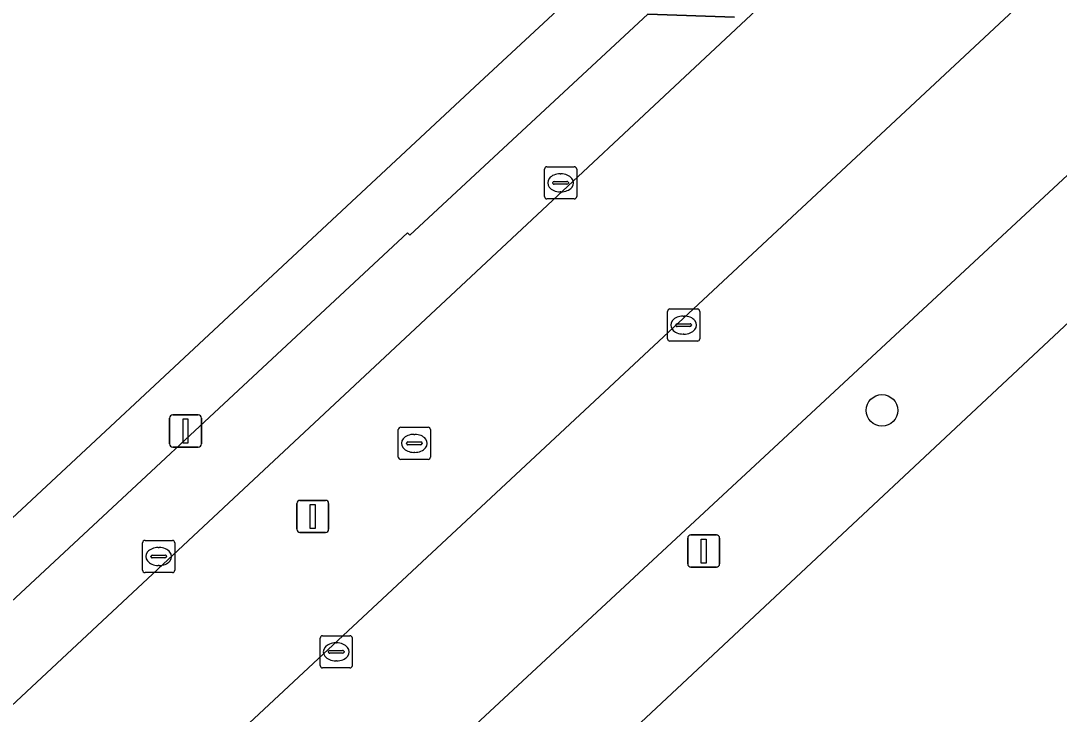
# Model space of a CAD drawing. Extents: x 159817 to 160765, y 380688 to 381638.
# Drawn here: x 160144.16 to 160176.42, y 381499.89 to 381521.45 of the extents above; entities that cross this region are included whole.
import ezdxf

# ---------------------------------------------------------------- set-up
doc = ezdxf.new("R2010")
doc.units = 0
for name, color, linetype in [('IMGEO_Boom', 7, 'Continuous'), ('IMGEO_Groenvoorziening', 7, 'Continuous'), ('IMGEO_Hek', 7, 'Continuous'), ('IMGEO_Kolk', 7, 'Continuous'), ('IMGEO_Lichtmast', 7, 'Continuous'), ('IMGEO_Pand', 7, 'Continuous'), ('IMGEO_Parkeervlak_open', 7, 'Continuous'), ('IMGEO_Rijbaan_lokaal_open', 7, 'Continuous'), ('IMGEO_Rioolput', 7, 'Continuous'), ('IMGEO_Voetpad_open', 7, 'Continuous')]:
    doc.layers.add(name, color=color, linetype=linetype)

msp = doc.modelspace()

# ---------------------------------------------------------------- linework, layer by layer
at = {"layer": 'IMGEO_Boom'}
msp.add_circle((160170.915, 381509.333), 0.489, dxfattribs=at)
at = {"layer": 'IMGEO_Groenvoorziening'}
for points in [[(160191.703, 381518.048), (160185.933, 381521.407), (160184.737, 381521.011), (160180.794, 381517.52), (160179.28, 381519.057), (160153.811, 381495.399), (160153.722, 381495.317), (160156.136, 381492.677), (160156.718, 381492.041), (160160.793, 381496.052), (160160.238, 381496.64), (160161.494, 381497.825), (160180.912, 381516.008), (160181.534, 381516.692), (160190.545, 381511.66), (160189.969, 381510.58), (160178.153, 381485.454), (160178.058, 381485.251), (160179.181, 381485.02), (160192.336, 381512.972), (160190.484, 381514.325)], [(160190.545, 381511.66), (160181.534, 381516.692), (160180.912, 381516.008), (160161.494, 381497.825), (160163.145, 381496.074), (160164.913, 381494.072), (160171.689, 381486.562), (160171.879, 381486.523), (160178.058, 381485.251), (160178.153, 381485.454), (160189.969, 381510.58)]]:
    msp.add_lwpolyline(points, close=True, dxfattribs=at)
at = {"layer": 'IMGEO_Hek'}
msp.add_lwpolyline([(160161.494, 381497.825), (160180.912, 381516.008)], dxfattribs=at)
at = {"layer": 'IMGEO_Kolk'}
for p, q in [((160160.429, 381515.981), (160160.429, 381516.833)), ((160160.504, 381516.907), (160161.356, 381516.907)), ((160161.43, 381516.833), (160161.43, 381515.981)), ((160160.917, 381516.687), (160160.942, 381516.687)), ((160160.688, 381516.401), (160160.688, 381516.413)), ((160161.126, 381516.364), (160160.728, 381516.364)), ((160160.731, 381516.45), (160161.129, 381516.45)), ((160161.172, 381516.413), (160161.172, 381516.401)), ((160161.356, 381515.907), (160160.504, 381515.907)), ((160160.94, 381516.127), (160160.915, 381516.127)), ((160164.252, 381511.559), (160164.252, 381512.411)), ((160164.327, 381512.485), (160165.179, 381512.485)), ((160165.253, 381512.411), (160165.253, 381511.559)), ((160164.511, 381511.979), (160164.511, 381511.991)), ((160164.554, 381512.028), (160164.952, 381512.028)), ((160164.74, 381512.265), (160164.765, 381512.265)), ((160164.995, 381511.991), (160164.995, 381511.979)), ((160164.949, 381511.942), (160164.551, 381511.942)), ((160164.763, 381511.705), (160164.738, 381511.705)), ((160165.179, 381511.485), (160164.327, 381511.485)), ((160147.944, 381504.364), (160147.944, 381505.216)), ((160148.019, 381505.29), (160148.871, 381505.29)), ((160148.945, 381505.216), (160148.945, 381504.364)), ((160148.432, 381505.07), (160148.457, 381505.07)), ((160148.203, 381504.784), (160148.203, 381504.796)), ((160148.641, 381504.747), (160148.243, 381504.747)), ((160148.246, 381504.833), (160148.644, 381504.833)), ((160148.687, 381504.796), (160148.687, 381504.784)), ((160148.871, 381504.29), (160148.019, 381504.29)), ((160148.455, 381504.51), (160148.43, 381504.51)), ((160153.534, 381502.327), (160154.386, 381502.327)), ((160153.459, 381501.401), (160153.459, 381502.253)), ((160153.947, 381502.107), (160153.972, 381502.107)), ((160154.46, 381502.253), (160154.46, 381501.401)), ((160153.718, 381501.821), (160153.718, 381501.833)), ((160154.156, 381501.784), (160153.758, 381501.784)), ((160153.761, 381501.87), (160154.159, 381501.87)), ((160154.202, 381501.833), (160154.202, 381501.821)), ((160154.386, 381501.327), (160153.534, 381501.327)), ((160153.97, 381501.547), (160153.945, 381501.547))]:
    msp.add_line(p, q, dxfattribs=at)
for points in [[(160160.429, 381515.981), (160160.429, 381516.833)], [(160160.504, 381516.907), (160161.356, 381516.907)], [(160161.43, 381516.833), (160161.43, 381515.981)], [(160161.356, 381515.907), (160160.504, 381515.907)], [(160164.252, 381511.559), (160164.252, 381512.411)], [(160164.327, 381512.485), (160165.179, 381512.485)], [(160165.253, 381512.411), (160165.253, 381511.559)], [(160165.179, 381511.485), (160164.327, 381511.485)], [(160147.944, 381504.364), (160147.944, 381505.216)], [(160148.019, 381505.29), (160148.871, 381505.29)], [(160148.945, 381505.216), (160148.945, 381504.364)], [(160148.871, 381504.29), (160148.019, 381504.29)], [(160153.534, 381502.327), (160154.386, 381502.327)], [(160153.459, 381501.401), (160153.459, 381502.253)], [(160154.46, 381502.253), (160154.46, 381501.401)], [(160154.386, 381501.327), (160153.534, 381501.327)]]:
    msp.add_lwpolyline(points, dxfattribs=at)
for centre, radius, start, end in [((160160.506, 381516.831), 0.0765, 91.552, 178.448), ((160160.506, 381516.831), 0.0765, 91.552, 178.448), ((160161.354, 381516.831), 0.0765, 1.552, 88.448), ((160161.354, 381516.831), 0.0765, 1.552, 88.448), ((160160.728, 381516.41), 0.0403, 85.8775, 175.7526), ((160160.725, 381516.4), 0.0366, 178.938, 274.7102), ((160161.129, 381516.407), 0.043, 264.8664, 352.4533), ((160161.133, 381516.412), 0.0386, 1.7309, 96.639), ((160160.506, 381515.983), 0.0765, 181.552, 268.448), ((160160.506, 381515.983), 0.0765, 181.552, 268.448), ((160161.354, 381515.983), 0.0765, 271.552, 358.448), ((160161.354, 381515.983), 0.0765, 271.552, 358.448), ((160164.329, 381512.409), 0.0765, 91.552, 178.448), ((160164.329, 381512.409), 0.0765, 91.552, 178.448), ((160165.177, 381512.409), 0.0765, 1.552, 88.448), ((160165.177, 381512.409), 0.0765, 1.552, 88.448), ((160164.551, 381511.988), 0.0403, 85.8775, 175.7526), ((160164.548, 381511.978), 0.0366, 178.938, 274.7102), ((160164.952, 381511.985), 0.043, 264.8664, 352.4533), ((160164.956, 381511.99), 0.0386, 1.7309, 96.639), ((160164.329, 381511.561), 0.0765, 181.552, 268.448), ((160164.329, 381511.561), 0.0765, 181.552, 268.448), ((160165.177, 381511.561), 0.0765, 271.552, 358.448), ((160165.177, 381511.561), 0.0765, 271.552, 358.448), ((160148.021, 381505.214), 0.0765, 91.552, 178.448), ((160148.021, 381505.214), 0.0765, 91.552, 178.448), ((160148.869, 381505.214), 0.0765, 1.552, 88.448), ((160148.869, 381505.214), 0.0765, 1.552, 88.448), ((160148.243, 381504.793), 0.0403, 85.8775, 175.7526), ((160148.24, 381504.783), 0.0366, 178.938, 274.7102), ((160148.644, 381504.79), 0.043, 264.8664, 352.4533), ((160148.648, 381504.795), 0.0386, 1.7309, 96.639), ((160148.021, 381504.366), 0.0765, 181.552, 268.448), ((160148.021, 381504.366), 0.0765, 181.552, 268.448), ((160148.869, 381504.366), 0.0765, 271.552, 358.448), ((160148.869, 381504.366), 0.0765, 271.552, 358.448), ((160153.536, 381502.251), 0.0765, 91.552, 178.448), ((160153.536, 381502.251), 0.0765, 91.552, 178.448), ((160154.384, 381502.251), 0.0765, 1.552, 88.448), ((160154.384, 381502.251), 0.0765, 1.552, 88.448), ((160153.758, 381501.83), 0.0403, 85.8775, 175.7526), ((160153.755, 381501.82), 0.0366, 178.938, 274.7102), ((160154.159, 381501.827), 0.043, 264.8664, 352.4533), ((160154.163, 381501.832), 0.0386, 1.7309, 96.639), ((160153.536, 381501.403), 0.0765, 181.552, 268.448), ((160153.536, 381501.403), 0.0765, 181.552, 268.448), ((160154.384, 381501.403), 0.0765, 271.552, 358.448), ((160154.384, 381501.403), 0.0765, 271.552, 358.448)]:
    msp.add_arc(centre, radius, start, end, dxfattribs=at)
for centre, major_axis, ratio, start_param, end_param in [((160160.916, 381516.407), (-0.387, 0.002), 0.722429, 4.712389, 7.853982), ((160160.941, 381516.407), (-0.39, 0.002), 0.717154, 1.570796, 4.712389), ((160164.739, 381511.985), (-0.387, 0.002), 0.722429, 4.712389, 7.853982), ((160164.764, 381511.985), (-0.39, 0.002), 0.717154, 1.570796, 4.712389), ((160148.431, 381504.79), (-0.387, 0.002), 0.722429, 4.712389, 7.853982), ((160148.456, 381504.79), (-0.39, 0.002), 0.717154, 1.570796, 4.712389), ((160153.946, 381501.827), (-0.387, 0.002), 0.722429, 4.712389, 7.853982), ((160153.971, 381501.827), (-0.39, 0.002), 0.717154, 1.570796, 4.712389)]:
    msp.add_ellipse(centre, major_axis=major_axis, ratio=ratio, start_param=start_param, end_param=end_param, dxfattribs=at)
at = {"layer": 'IMGEO_Lichtmast'}
for p, q in [((160148.783, 381508.292), (160148.783, 381509.092)), ((160148.783, 381509.092), (160148.783, 381508.292)), ((160148.883, 381509.192), (160149.673, 381509.192)), ((160149.673, 381509.192), (160148.883, 381509.192)), ((160149.773, 381509.092), (160149.773, 381508.292)), ((160149.773, 381508.292), (160149.773, 381509.092)), ((160149.673, 381508.192), (160148.883, 381508.192)), ((160148.883, 381508.192), (160149.673, 381508.192)), ((160152.834, 381506.537), (160153.624, 381506.537)), ((160153.624, 381506.537), (160152.834, 381506.537)), ((160152.734, 381505.637), (160152.734, 381506.437)), ((160152.734, 381506.437), (160152.734, 381505.637)), ((160153.724, 381506.437), (160153.724, 381505.637)), ((160153.724, 381505.637), (160153.724, 381506.437)), ((160153.624, 381505.537), (160152.834, 381505.537)), ((160152.834, 381505.537), (160153.624, 381505.537)), ((160164.88, 381504.56), (160164.88, 381505.36)), ((160164.88, 381505.36), (160164.88, 381504.56)), ((160164.98, 381505.46), (160165.77, 381505.46)), ((160165.77, 381505.46), (160164.98, 381505.46)), ((160165.87, 381505.36), (160165.87, 381504.56)), ((160165.87, 381504.56), (160165.87, 381505.36)), ((160165.77, 381504.46), (160164.98, 381504.46)), ((160164.98, 381504.46), (160165.77, 381504.46))]:
    msp.add_line(p, q, dxfattribs=at)
for points in [[(160149.203, 381509.067), (160149.353, 381509.067), (160149.353, 381508.317), (160149.203, 381508.317), (160149.203, 381509.067)], [(160153.154, 381506.412), (160153.304, 381506.412), (160153.304, 381505.662), (160153.154, 381505.662), (160153.154, 381506.412)], [(160165.3, 381505.335), (160165.45, 381505.335), (160165.45, 381504.585), (160165.3, 381504.585), (160165.3, 381505.335)]]:
    msp.add_lwpolyline(points, dxfattribs=at)
for centre, start, end in [((160148.883, 381509.092), 90, 180), ((160148.883, 381509.092), 90, 180), ((160149.673, 381509.092), 0, 90), ((160149.673, 381509.092), 360, 90), ((160148.883, 381508.292), 180, 270), ((160148.883, 381508.292), 180, 270), ((160149.673, 381508.292), 270, 0), ((160149.673, 381508.292), 270, 0), ((160152.834, 381506.437), 90, 180), ((160152.834, 381506.437), 90, 180), ((160153.624, 381506.437), 0, 90), ((160153.624, 381506.437), 360, 90), ((160152.834, 381505.637), 180, 270), ((160152.834, 381505.637), 180, 270), ((160153.624, 381505.637), 270, 0), ((160153.624, 381505.637), 270, 0), ((160164.98, 381505.36), 90, 180), ((160164.98, 381505.36), 90, 180), ((160165.77, 381505.36), 0, 90), ((160165.77, 381505.36), 360, 90), ((160164.98, 381504.56), 180, 270), ((160164.98, 381504.56), 180, 270), ((160165.77, 381504.56), 270, 0), ((160165.77, 381504.56), 270, 0)]:
    msp.add_arc(centre, 0.1, start, end, dxfattribs=at)
at = {"layer": 'IMGEO_Pand'}
msp.add_lwpolyline([(160136.541, 381499.13), (160158.414, 381519.521), (160164.391, 381525.076), (160164.33, 381525.142), (160167.175, 381527.829), (160167.378, 381533.282), (160161.919, 381539.126), (160146.654, 381555.482), (160145.234, 381557.004), (160145.323, 381557.087), (160144.79, 381557.649), (160113.199, 381528.195), (160119.346, 381519.968), (160118.329, 381519.207), (160111.628, 381528.176), (160101.421, 381541.836), (160083.587, 381530.947)], dxfattribs=at)
at = {"layer": 'IMGEO_Parkeervlak_open'}
for points in [[(160176.786, 381523.447), (160176.001, 381522.709), (160175.473, 381522.224), (160149.88, 381498.323)], [(160166.333, 381521.56), (160163.641, 381521.648), (160156.251, 381514.784), (160156.169, 381514.856), (160141.59, 381501.281), (160143.228, 381499.558), (160157.677, 381513.05), (160167.006, 381521.77)], [(160151.206, 381498.196), (160153.811, 381495.399), (160179.28, 381519.057), (160177.079, 381521.421)]]:
    msp.add_lwpolyline(points, dxfattribs=at)
at = {"layer": 'IMGEO_Rijbaan_lokaal_open'}
for points in [[(160175.473, 381522.224), (160176.001, 381522.709), (160172.248, 381526.721), (160171.948, 381526.433), (160167.006, 381521.77), (160157.677, 381513.05), (160143.228, 381499.558), (160141.576, 381498.084), (160139.843, 381496.437), (160125.316, 381482.881), (160124.571, 381482.258), (160127.24, 381479.545), (160128.635, 381480.849)], [(160131.28, 381480.942), (160148.684, 381497.185), (160149.88, 381498.323), (160175.473, 381522.224)]]:
    msp.add_lwpolyline(points, dxfattribs=at)
at = {"layer": 'IMGEO_Rioolput'}
for p, q in [((160155.887, 381507.882), (160155.887, 381508.734)), ((160155.962, 381508.808), (160156.814, 381508.808)), ((160156.888, 381508.734), (160156.888, 381507.882)), ((160156.375, 381508.588), (160156.4, 381508.588)), ((160156.146, 381508.302), (160156.146, 381508.314)), ((160156.584, 381508.265), (160156.186, 381508.265)), ((160156.189, 381508.351), (160156.587, 381508.351)), ((160156.63, 381508.314), (160156.63, 381508.302)), ((160156.814, 381507.808), (160155.962, 381507.808)), ((160156.398, 381508.028), (160156.373, 381508.028))]:
    msp.add_line(p, q, dxfattribs=at)
for points in [[(160155.887, 381507.882), (160155.887, 381508.734)], [(160155.962, 381508.808), (160156.814, 381508.808)], [(160156.888, 381508.734), (160156.888, 381507.882)], [(160156.814, 381507.808), (160155.962, 381507.808)]]:
    msp.add_lwpolyline(points, dxfattribs=at)
for centre, radius, start, end in [((160155.964, 381508.732), 0.0765, 91.552, 178.448), ((160155.964, 381508.732), 0.0765, 91.552, 178.448), ((160156.812, 381508.732), 0.0765, 1.552, 88.448), ((160156.812, 381508.732), 0.0765, 1.552, 88.448), ((160156.186, 381508.311), 0.0403, 85.8775, 175.7526), ((160156.183, 381508.301), 0.0366, 178.938, 274.7102), ((160156.587, 381508.308), 0.043, 264.8664, 352.4533), ((160156.591, 381508.313), 0.0386, 1.7309, 96.639), ((160155.964, 381507.884), 0.0765, 181.552, 268.448), ((160155.964, 381507.884), 0.0765, 181.552, 268.448), ((160156.812, 381507.884), 0.0765, 271.552, 358.448), ((160156.812, 381507.884), 0.0765, 271.552, 358.448)]:
    msp.add_arc(centre, radius, start, end, dxfattribs=at)
for centre, major_axis, ratio, start_param, end_param in [((160156.374, 381508.308), (-0.387, 0.002), 0.722429, 4.712389, 7.853982), ((160156.399, 381508.308), (-0.39, 0.002), 0.717154, 1.570796, 4.712389)]:
    msp.add_ellipse(centre, major_axis=major_axis, ratio=ratio, start_param=start_param, end_param=end_param, dxfattribs=at)
at = {"layer": 'IMGEO_Voetpad_open'}
for points in [[(160113.199, 381528.195), (160144.79, 381557.649), (160145.323, 381557.087), (160145.234, 381557.004), (160146.654, 381555.482), (160161.919, 381539.126), (160167.378, 381533.282), (160167.175, 381527.829), (160164.33, 381525.142), (160164.391, 381525.076), (160158.414, 381519.521), (160136.541, 381499.13)], [(160126.455, 381486.68), (160134.467, 381494.182), (160134.183, 381494.526), (160137.473, 381497.617), (160137.605, 381497.488), (160140.016, 381499.752), (160141.576, 381498.084), (160143.228, 381499.558), (160141.59, 381501.281), (160156.169, 381514.856), (160156.251, 381514.784), (160163.641, 381521.648), (160166.333, 381521.56)]]:
    msp.add_lwpolyline(points, dxfattribs=at)

doc.saveas('drawing.dxf')
